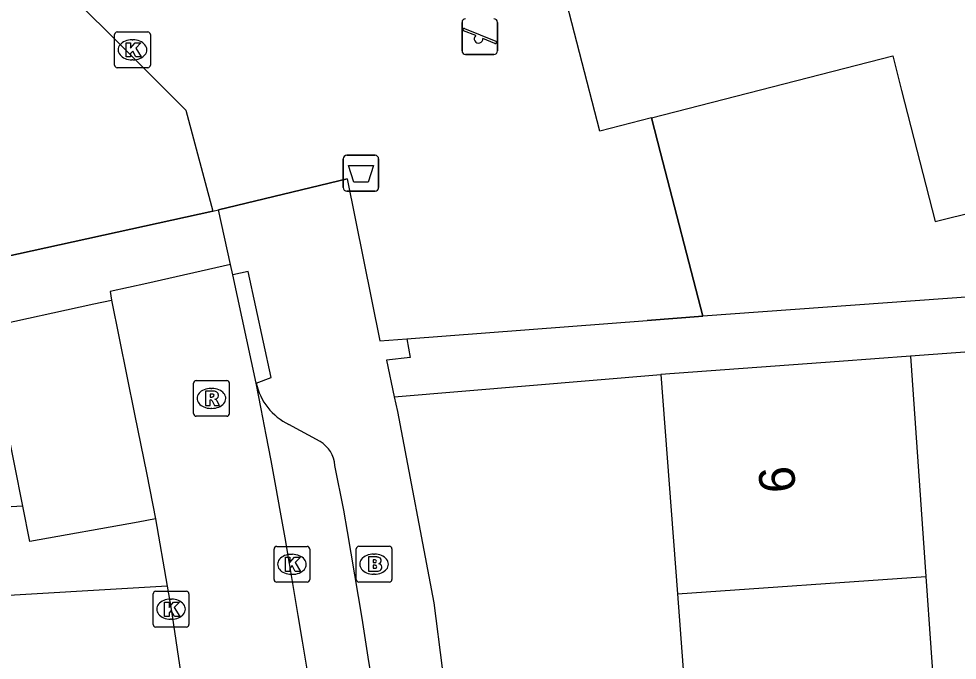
# Model space of a CAD drawing. Extents: x 163010 to 163853, y 382793 to 383982.
# Drawn here: x 163496.42 to 163522.69, y 383543.12 to 383561.06 of the extents above; entities that cross this region are included whole.
import ezdxf

# ---------------------------------------------------------------- set-up
doc = ezdxf.new("R2010")
doc.units = 0
for name, color, linetype in [('IMGEO_Afvalbak', 7, 'Continuous'), ('IMGEO_Brandkraan', 7, 'Continuous'), ('IMGEO_Hek', 7, 'Continuous'), ('IMGEO_Kolk', 7, 'Continuous'), ('IMGEO_Pand', 7, 'Continuous'), ('IMGEO_Pand_nummerreeks', 7, 'Continuous'), ('IMGEO_Rijbaan_lokaal_open', 7, 'Continuous'), ('IMGEO_Rioolput', 7, 'Continuous'), ('IMGEO_Speelvoorziening', 7, 'Continuous'), ('IMGEO_Voetpad_open', 7, 'Continuous')]:
    doc.layers.add(name, color=color, linetype=linetype)

msp = doc.modelspace()

# ---------------------------------------------------------------- linework, layer by layer
at = {"layer": 'IMGEO_Afvalbak'}
for p, q in [((163505.602, 383557.243), (163506.392, 383557.243)), ((163506.392, 383557.243), (163505.602, 383557.243)), ((163505.502, 383556.343), (163505.502, 383557.143)), ((163505.502, 383557.143), (163505.502, 383556.343)), ((163506.492, 383557.143), (163506.492, 383556.343)), ((163506.492, 383556.343), (163506.492, 383557.143)), ((163506.392, 383556.243), (163505.602, 383556.243)), ((163505.602, 383556.243), (163506.392, 383556.243))]:
    msp.add_line(p, q, dxfattribs=at)
msp.add_lwpolyline([(163505.645, 383556.957), (163506.349, 383556.957), (163506.2, 383556.487), (163505.794, 383556.487), (163505.645, 383556.957)], dxfattribs=at)
for centre, start, end in [((163505.602, 383557.143), 90, 180), ((163505.602, 383557.143), 90, 180), ((163506.392, 383557.143), 0, 90), ((163506.392, 383557.143), 360, 90), ((163505.602, 383556.343), 180, 270), ((163505.602, 383556.343), 180, 270), ((163506.392, 383556.343), 270, 0), ((163506.392, 383556.343), 270, 0)]:
    msp.add_arc(centre, 0.1, start, end, dxfattribs=at)
at = {"layer": 'IMGEO_Brandkraan'}
for p, q in [((163505.864, 383545.381), (163505.864, 383546.233)), ((163505.939, 383546.307), (163506.791, 383546.307)), ((163506.865, 383546.233), (163506.865, 383545.381)), ((163506.352, 383546.087), (163506.377, 383546.087)), ((163506.375, 383545.527), (163506.35, 383545.527)), ((163506.791, 383545.307), (163505.939, 383545.307))]:
    msp.add_line(p, q, dxfattribs=at)
for points in [[(163505.864, 383545.381), (163505.864, 383546.233)], [(163505.939, 383546.307), (163506.791, 383546.307)], [(163506.865, 383546.233), (163506.865, 383545.381)], [(163506.212, 383546.007), (163506.212, 383545.607), (163506.425, 383545.607)], [(163506.443, 383546.007), (163506.212, 383546.007)], [(163506.391, 383545.926), (163506.337, 383545.926), (163506.337, 383545.85)], [(163506.337, 383545.85), (163506.39, 383545.85)], [(163506.399, 383545.774), (163506.337, 383545.774), (163506.337, 383545.693)], [(163506.337, 383545.693), (163506.399, 383545.693)], [(163506.791, 383545.307), (163505.939, 383545.307)]]:
    msp.add_lwpolyline(points, dxfattribs=at)
for centre, radius, start, end in [((163505.941, 383546.231), 0.0765, 91.552, 178.448), ((163505.941, 383546.231), 0.0765, 91.552, 178.448), ((163506.789, 383546.231), 0.0765, 1.552, 88.448), ((163506.789, 383546.231), 0.0765, 1.552, 88.448), ((163506.392, 383545.888), 0.0379, 267.8285, 90.9355), ((163506.447, 383545.862), 0.145, 59.4692, 91.5367), ((163506.472, 383545.909), 0.0922, 285.5137, 58.1501), ((163506.4, 383545.733), 0.0404, 269.8759, 90.5077), ((163506.431, 383545.858), 0.251, 268.6676, 293.5347), ((163506.477, 383545.717), 0.105, 301.3115, 78.989), ((163505.941, 383545.383), 0.0765, 181.552, 268.448), ((163505.941, 383545.383), 0.0765, 181.552, 268.448), ((163506.789, 383545.383), 0.0765, 271.552, 358.448), ((163506.789, 383545.383), 0.0765, 271.552, 358.448)]:
    msp.add_arc(centre, radius, start, end, dxfattribs=at)
for centre, major_axis, ratio, start_param, end_param in [((163506.351, 383545.807), (-0.387, 0.002), 0.722429, 4.712389, 7.853982), ((163506.376, 383545.807), (-0.39, 0.002), 0.717154, 1.570796, 4.712389)]:
    msp.add_ellipse(centre, major_axis=major_axis, ratio=ratio, start_param=start_param, end_param=end_param, dxfattribs=at)
at = {"layer": 'IMGEO_Hek'}
for points in [[(163514.133, 383558.29), (163514.386, 383557.309)], [(163514.386, 383557.309), (163515.564, 383552.739)], [(163552.189, 383557.011), (163552.134, 383555.385), (163515.564, 383552.739)], [(163505.608, 383556.586), (163502.014, 383555.714)], [(163505.608, 383556.586), (163506.529, 383552.054), (163507.283, 383552.111)], [(163494.811, 383555.781), (163495.253, 383554.237), (163501.855, 383555.679)], [(163501.855, 383555.679), (163502.014, 383555.714)], [(163515.564, 383552.739), (163514.005, 383552.626)], [(163507.283, 383552.111), (163514.005, 383552.626)]]:
    msp.add_lwpolyline(points, dxfattribs=at)
at = {"layer": 'IMGEO_Kolk'}
for p, q in [((163499.102, 383559.767), (163499.102, 383560.619)), ((163499.177, 383560.693), (163500.029, 383560.693)), ((163500.103, 383560.619), (163500.103, 383559.767)), ((163499.59, 383560.473), (163499.615, 383560.473)), ((163499.613, 383559.913), (163499.588, 383559.913)), ((163500.029, 383559.693), (163499.177, 383559.693)), ((163503.564, 383545.376), (163503.564, 383546.228)), ((163503.639, 383546.302), (163504.491, 383546.302)), ((163504.565, 383546.228), (163504.565, 383545.376)), ((163504.052, 383546.082), (163504.077, 383546.082)), ((163504.075, 383545.522), (163504.05, 383545.522)), ((163504.491, 383545.302), (163503.639, 383545.302)), ((163500.181, 383544.121), (163500.181, 383544.973)), ((163500.256, 383545.047), (163501.108, 383545.047)), ((163500.669, 383544.827), (163500.694, 383544.827)), ((163501.182, 383544.973), (163501.182, 383544.121)), ((163501.108, 383544.047), (163500.256, 383544.047)), ((163500.692, 383544.267), (163500.667, 383544.267))]:
    msp.add_line(p, q, dxfattribs=at)
for points in [[(163499.102, 383559.767), (163499.102, 383560.619)], [(163499.177, 383560.693), (163500.029, 383560.693)], [(163500.103, 383560.619), (163500.103, 383559.767)], [(163499.423, 383560.393), (163499.546, 383560.393), (163499.546, 383560.242), (163499.676, 383560.393), (163499.84, 383560.393), (163499.694, 383560.242), (163499.847, 383559.993), (163499.695, 383559.993), (163499.61, 383560.157), (163499.546, 383560.09), (163499.546, 383559.993), (163499.423, 383559.993), (163499.423, 383560.393)], [(163500.029, 383559.693), (163499.177, 383559.693)], [(163503.564, 383545.376), (163503.564, 383546.228)], [(163503.639, 383546.302), (163504.491, 383546.302)], [(163504.565, 383546.228), (163504.565, 383545.376)], [(163503.885, 383546.002), (163504.008, 383546.002), (163504.008, 383545.851), (163504.138, 383546.002), (163504.302, 383546.002), (163504.156, 383545.851), (163504.309, 383545.602), (163504.157, 383545.602), (163504.072, 383545.766), (163504.008, 383545.699), (163504.008, 383545.602), (163503.885, 383545.602), (163503.885, 383546.002)], [(163504.491, 383545.302), (163503.639, 383545.302)], [(163500.181, 383544.121), (163500.181, 383544.973)], [(163500.256, 383545.047), (163501.108, 383545.047)], [(163501.182, 383544.973), (163501.182, 383544.121)], [(163500.502, 383544.747), (163500.625, 383544.747), (163500.625, 383544.596), (163500.755, 383544.747), (163500.919, 383544.747), (163500.773, 383544.596), (163500.926, 383544.347), (163500.774, 383544.347), (163500.689, 383544.511), (163500.625, 383544.444), (163500.625, 383544.347), (163500.502, 383544.347), (163500.502, 383544.747)], [(163501.108, 383544.047), (163500.256, 383544.047)]]:
    msp.add_lwpolyline(points, dxfattribs=at)
for centre, start, end in [((163499.179, 383560.617), 91.552, 178.448), ((163499.179, 383560.617), 91.552, 178.448), ((163500.027, 383560.617), 1.552, 88.448), ((163500.027, 383560.617), 1.552, 88.448), ((163499.179, 383559.769), 181.552, 268.448), ((163499.179, 383559.769), 181.552, 268.448), ((163500.027, 383559.769), 271.552, 358.448), ((163500.027, 383559.769), 271.552, 358.448), ((163503.641, 383546.226), 91.552, 178.448), ((163503.641, 383546.226), 91.552, 178.448), ((163504.489, 383546.226), 1.552, 88.448), ((163504.489, 383546.226), 1.552, 88.448), ((163503.641, 383545.378), 181.552, 268.448), ((163503.641, 383545.378), 181.552, 268.448), ((163504.489, 383545.378), 271.552, 358.448), ((163504.489, 383545.378), 271.552, 358.448), ((163500.258, 383544.971), 91.552, 178.448), ((163500.258, 383544.971), 91.552, 178.448), ((163501.106, 383544.971), 1.552, 88.448), ((163501.106, 383544.971), 1.552, 88.448), ((163500.258, 383544.123), 181.552, 268.448), ((163500.258, 383544.123), 181.552, 268.448), ((163501.106, 383544.123), 271.552, 358.448), ((163501.106, 383544.123), 271.552, 358.448)]:
    msp.add_arc(centre, 0.0765, start, end, dxfattribs=at)
for centre, major_axis, ratio, start_param, end_param in [((163499.589, 383560.193), (-0.387, 0.002), 0.722429, 4.712389, 7.853982), ((163499.614, 383560.193), (-0.39, 0.002), 0.717154, 1.570796, 4.712389), ((163504.051, 383545.802), (-0.387, 0.002), 0.722429, 4.712389, 7.853982), ((163504.076, 383545.802), (-0.39, 0.002), 0.717154, 1.570796, 4.712389), ((163500.668, 383544.547), (-0.387, 0.002), 0.722429, 4.712389, 7.853982), ((163500.693, 383544.547), (-0.39, 0.002), 0.717154, 1.570796, 4.712389)]:
    msp.add_ellipse(centre, major_axis=major_axis, ratio=ratio, start_param=start_param, end_param=end_param, dxfattribs=at)
at = {"layer": 'IMGEO_Pand'}
for points in [[(163514.133, 383558.29), (163512.68, 383557.917), (163510.974, 383564.533), (163511.739, 383564.731), (163510.562, 383569.241), (163509.8, 383569.028), (163509.719, 383569.345)], [(163514.133, 383558.29), (163520.885, 383560.022), (163521.132, 383559.059), (163522.073, 383555.392), (163525.603, 383556.265), (163525.578, 383556.364)], [(163521.376, 383551.62), (163519.382, 383551.475), (163514.395, 383551.111)], [(163521.376, 383551.62), (163521.81, 383545.463)], [(163514.395, 383551.111), (163514.855, 383544.978)], [(163514.855, 383544.978), (163521.81, 383545.463)], [(163521.81, 383545.463), (163522.232, 383539.478)], [(163514.855, 383544.978), (163515.303, 383538.995)]]:
    msp.add_lwpolyline(points, dxfattribs=at)
at = {"layer": 'IMGEO_Rijbaan_lokaal_open'}
for points in [[(163502.35, 383554.184), (163500, 383553.659), (163498.976, 383553.43), (163499.013, 383553.191)], [(163502.412, 383553.898), (163502.35, 383554.184)], [(163503.065, 383550.868), (163502.412, 383553.898)], [(163495.537, 383552.438), (163498.523, 383553.092), (163499.013, 383553.191)], [(163499.013, 383553.191), (163499.657, 383550.004), (163500, 383548.31), (163500.249, 383547.079)], [(163496.534, 383547.428), (163496.066, 383549.779), (163495.537, 383552.438)], [(163496.534, 383547.428), (163439.769, 383544.193), (163438.069, 383544.085)], [(163500.249, 383547.079), (163500, 383547.029), (163499.759, 383546.98), (163496.731, 383546.437), (163496.534, 383547.428)], [(163500.249, 383547.079), (163500.573, 383545.187)], [(163500.573, 383545.187), (163500.683, 383544.547), (163500.988, 383542.539)]]:
    msp.add_lwpolyline(points, dxfattribs=at)
msp.add_arc((163292.25, 383509.246), 214.885, 4.91282, 11.16839, dxfattribs=at)
at = {"layer": 'IMGEO_Rioolput'}
for p, q in [((163501.312, 383550.018), (163501.312, 383550.87)), ((163501.387, 383550.944), (163502.239, 383550.944)), ((163502.313, 383550.87), (163502.313, 383550.018)), ((163501.8, 383550.724), (163501.825, 383550.724)), ((163501.823, 383550.164), (163501.798, 383550.164)), ((163502.239, 383549.944), (163501.387, 383549.944))]:
    msp.add_line(p, q, dxfattribs=at)
for points in [[(163501.312, 383550.018), (163501.312, 383550.87)], [(163501.387, 383550.944), (163502.239, 383550.944)], [(163502.313, 383550.87), (163502.313, 383550.018)], [(163501.901, 383550.642), (163501.649, 383550.644), (163501.649, 383550.244)], [(163501.649, 383550.244), (163501.773, 383550.244), (163501.773, 383550.406), (163501.784, 383550.406)], [(163501.827, 383550.563), (163501.773, 383550.563), (163501.773, 383550.482)], [(163501.773, 383550.482), (163501.825, 383550.482)], [(163501.831, 383550.377), (163501.902, 383550.244), (163502.042, 383550.244), (163501.977, 383550.37)], [(163502.239, 383549.944), (163501.387, 383549.944)]]:
    msp.add_lwpolyline(points, dxfattribs=at)
for centre, radius, start, end in [((163501.389, 383550.868), 0.0765, 91.552, 178.448), ((163501.389, 383550.868), 0.0765, 91.552, 178.448), ((163502.237, 383550.868), 0.0765, 1.552, 88.448), ((163502.237, 383550.868), 0.0765, 1.552, 88.448), ((163501.9, 383550.532), 0.109, 350.3612, 89.416), ((163501.783, 383550.353), 0.0533, 26.0293, 88.6989), ((163501.809, 383550.671), 0.19, 274.7715, 282.9687), ((163501.833, 383550.467), 0.0964, 77.0061, 93.1865), ((163501.847, 383550.524), 0.0378, 276.6634, 79.6772), ((163501.898, 383550.532), 0.112, 277.5842, 350.9817), ((163501.882, 383550.317), 0.108, 29.5134, 73.7905), ((163501.389, 383550.02), 0.0765, 181.552, 268.448), ((163501.389, 383550.02), 0.0765, 181.552, 268.448), ((163502.237, 383550.02), 0.0765, 271.552, 358.448), ((163502.237, 383550.02), 0.0765, 271.552, 358.448)]:
    msp.add_arc(centre, radius, start, end, dxfattribs=at)
for centre, major_axis, ratio, start_param, end_param in [((163501.799, 383550.444), (-0.387, 0.002), 0.722429, 4.712389, 7.853982), ((163501.824, 383550.444), (-0.39, 0.002), 0.717154, 1.570796, 4.712389)]:
    msp.add_ellipse(centre, major_axis=major_axis, ratio=ratio, start_param=start_param, end_param=end_param, dxfattribs=at)
at = {"layer": 'IMGEO_Speelvoorziening'}
for p, q in [((163508.827, 383560.162), (163508.827, 383560.962)), ((163508.827, 383560.962), (163508.827, 383560.162)), ((163509.817, 383560.962), (163509.817, 383560.162)), ((163509.817, 383560.162), (163509.817, 383560.962)), ((163509.21, 383560.59), (163508.871, 383560.727)), ((163508.896, 383560.787), (163509.772, 383560.434)), ((163509.748, 383560.374), (163509.408, 383560.511)), ((163509.717, 383560.062), (163508.927, 383560.062)), ((163508.927, 383560.062), (163509.717, 383560.062))]:
    msp.add_line(p, q, dxfattribs=at)
for centre, radius, start, end in [((163508.927, 383560.962), 0.1, 90, 180), ((163508.927, 383560.962), 0.1, 90, 180), ((163509.717, 383560.962), 0.1, 0, 90), ((163509.717, 383560.962), 0.1, 360, 90), ((163508.884, 383560.757), 0.0327, 68.078, 248.078), ((163509.289, 383560.5), 0.12, 130.9928, 5.1632), ((163509.76, 383560.404), 0.0327, 248.078, 68.078), ((163508.927, 383560.162), 0.1, 180, 270), ((163508.927, 383560.162), 0.1, 180, 270), ((163509.717, 383560.162), 0.1, 270, 0), ((163509.717, 383560.162), 0.1, 270, 0)]:
    msp.add_arc(centre, radius, start, end, dxfattribs=at)
at = {"layer": 'IMGEO_Voetpad_open'}
for points in [[(163496.168, 383563.429), (163501.092, 383558.506), (163501.855, 383555.679)], [(163515.564, 383552.739), (163514.386, 383557.309), (163514.133, 383558.29)], [(163552.189, 383557.011), (163552.134, 383555.385), (163515.564, 383552.739)], [(163502.014, 383555.714), (163505.608, 383556.586), (163506.529, 383552.054), (163507.283, 383552.111)], [(163501.855, 383555.679), (163495.253, 383554.237), (163494.811, 383555.781)], [(163501.855, 383555.679), (163502.014, 383555.714)], [(163502.35, 383554.184), (163502.014, 383555.714)], [(163503.065, 383550.868), (163503.483, 383551.031), (163502.841, 383553.997), (163502.412, 383553.898)], [(163549.05, 383553.654), (163521.376, 383551.62)], [(163507.283, 383552.111), (163514.005, 383552.626), (163515.564, 383552.739)], [(163507.283, 383552.111), (163507.372, 383551.583), (163506.716, 383551.513), (163506.931, 383550.484)], [(163506.931, 383550.484), (163514.395, 383551.111)], [(163506.931, 383550.484), (163507.016, 383550.077), (163508.041, 383544.723), (163509.905, 383530.105), (163511.083, 383514.533)], [(163504.856, 383549.234), (163503.979, 383549.715)], [(163505.518, 383547.32), (163505.266, 383548.57)], [(163500.573, 383545.187), (163495.019, 383544.868)]]:
    msp.add_lwpolyline(points, dxfattribs=at)
for centre, radius, start, end in [((163504.716, 383551.238), 1.691, 192.6239, 244.1848), ((163504.447, 383548.523), 0.82, 3.2778, 60.1104), ((163295.139, 383510.127), 213.641, 4.76177, 10.02576)]:
    msp.add_arc(centre, radius, start, end, dxfattribs=at)

# ---------------------------------------------------------------- texts
at = {"layer": 'IMGEO_Pand_nummerreeks'}
msp.add_text('9', height=1, rotation=274.2862, dxfattribs=at).set_placement((163517.117, 383548.508))

doc.saveas('drawing.dxf')
